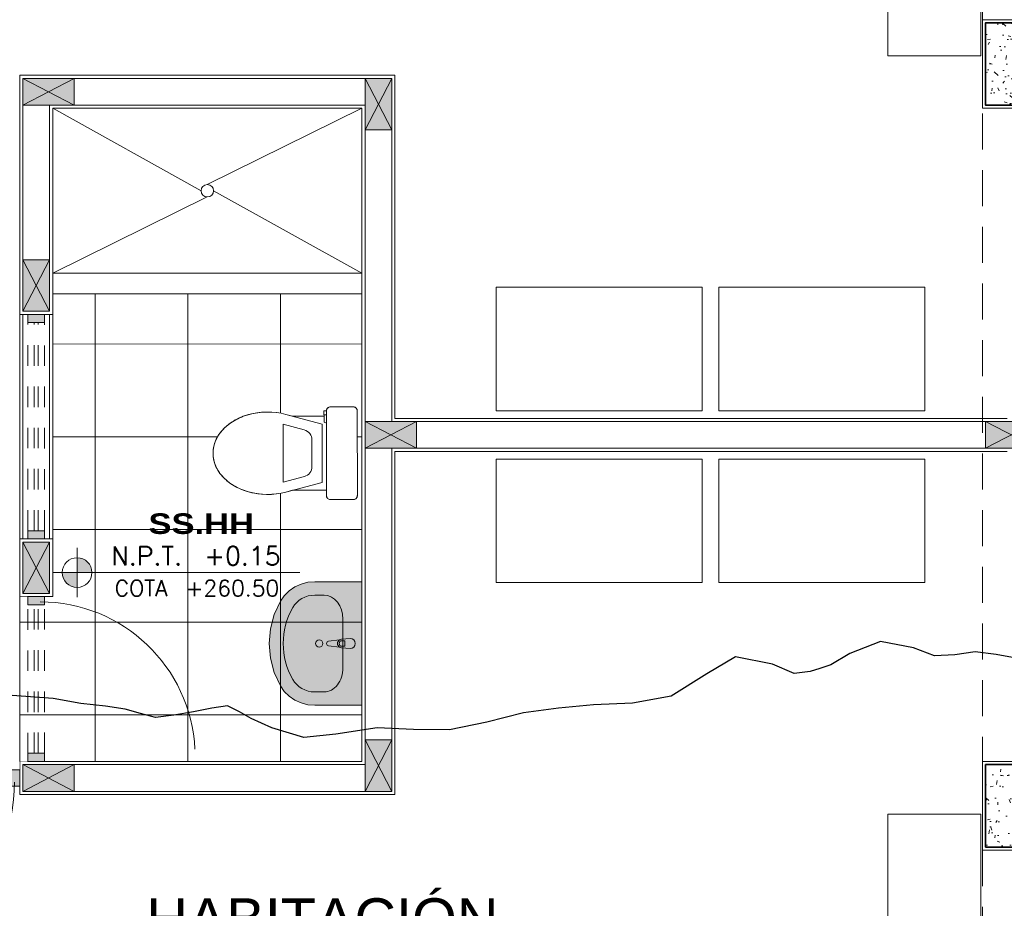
# Model space of a CAD drawing. Header units: millimetres. Extents: x -8931983 to 9630244, y 4 to 18563053.
# Tile 266 of 329: x 349123.23 to 349128.01, y 9282020.11 to 9282024.42. Entities that reach past the tile are written whole.
import ezdxf
from ezdxf.enums import TextEntityAlignment as Align

# ---------------------------------------------------------------- set-up
doc = ezdxf.new("R2010")
doc.units = ezdxf.units.MM
doc.set_wipeout_variables(frame=1)
doc.linetypes.add('01 nivel$0$HIDDEN2', pattern=[0.1875, 0.125, -0.0625])
doc.linetypes.add('DASHED2', pattern=[0.375, 0.25, -0.125])
for name, color, linetype, lineweight in [('013MobiliarioBaño', 151, 'Continuous', 13), ('0_APATAROS SANITARIOS', 40, 'Continuous', 5), ('0_PROYECCIONES 1', 1, 'DASHED2', 0), ('0_TEXTOS 2', 6, 'Continuous', 25), ('0_TEXTOS 3', 104, 'Continuous', 13), ('0_VANOS', 30, 'Continuous', 9), ('COLUMNAS', 3, 'Continuous', 35), ('COLUMNETAS TOP', 253, 'Continuous', 0), ('MURO', 133, 'Continuous', 15), ('SGE Arq-Linea fina', 255, 'Continuous', 0), ('TARRAJEO', 32, 'Continuous', 0), ('TEXTO AMBIENTES', 7, 'Continuous', 30), ('vereda', 254, 'Continuous', 5)]:
    doc.layers.add(name, color=color, linetype=linetype, lineweight=lineweight)
for name, color, linetype, lineweight, true_color in [('0_COLUMNA ACHURADO', 250, 'Continuous', 0, 0x363636), ('0_TEXTURA PISOS', 252, 'Continuous', 0, 0x8c8c8c), ('BRUÑA', 8, 'Continuous', 0, 0x7d7d7d), ('LMOBILIARIO', 252, 'Continuous', 5, 0x898989)]:
    doc.layers.add(name, color=color, linetype=linetype, lineweight=lineweight, true_color=true_color)
doc.layers.add('C-TOPO', color=7, linetype='Continuous')
doc.styles.add('Arial_1', font='arial.ttf', dxfattribs={"height": 0.15})
doc.styles.add('MOYO2', font='arialbd.ttf', dxfattribs={"width": 1.199999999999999})
doc.styles.add('TM-DIM', font='romans.shx')
pattern_1 = [(140, (-5603.645869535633, -1533.141894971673), (0.0140263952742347, 0.1603225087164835), [0.016764, -0.184404]), (85.00000000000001, (-5603.645869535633, -1533.141894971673), (-0.1681300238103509, -0.0310142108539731), [0.0134112, -0.1475237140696]), (190.4514447, (-5603.644700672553, -1533.128534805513), (-0.1541036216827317, 0.1293082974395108), [0.014247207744, -0.156719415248]), (136.1842, (-5603.690573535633, -1533.141894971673), (0.0369972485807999, 0.2385495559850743), [0.025146, -0.2766059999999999]), (186.63555761, (-5603.687490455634, -1533.122015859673), (-0.2177349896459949, 0.2089156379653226), [0.0213708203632, -0.2350793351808]), (81.18415117, (-5603.690573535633, -1533.141894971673), (-0.2177349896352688, 0.2089156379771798), [0.0201167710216, -0.2212845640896]), (111, (-5603.679397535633, -1533.119542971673), (0.0899933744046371, 0.1334206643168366), [0.016764, -0.184404]), (56.00000000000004, (-5603.679397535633, -1533.119542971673), (-0.1620854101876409, 0.0543857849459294), [0.0134112, -0.1475232]), (161.451445, (-5603.671898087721, -1533.108424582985), (-0.0720920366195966, 0.1878064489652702), [0.014247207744, -0.1567191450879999]), (127.5, (-5603.645869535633, -1533.141894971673), (-0.0744084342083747, 0.0027179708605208), [0, -0.14573504, 0, -0.1497584, 0, -0.148082]), (97.5, (-5603.645869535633, -1533.141894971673), (-0.0881589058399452, 0.0588013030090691), [0, -0.08538464, 0, -0.14238224, 0, -0.0564388]), (57.50000000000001, (-5603.645869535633, -1533.191739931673), (0.0050412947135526, 0.1193197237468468), [0, -0.05588, 0, -0.1743456, 0, -0.2313432]), (47.5, (-5603.645869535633, -1533.214091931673), (-0.0223753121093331, 0.1303536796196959), [0, -0.072644, 0, -0.11578336, 0, -0.1642872])]

# ---------------------------------------------------------------- blocks, each defined once
blk = doc.blocks.new('topooooo')
at = {"layer": 'C-TOPO', "color": 31, "linetype": 'Continuous', "lineweight": 25, "elevation": 1.617999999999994, "flags": 128}
blk.add_lwpolyline([(-158.3017617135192, -141.0402382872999), (-158.4419378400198, -141.1190244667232), (-158.5279999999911, -141.1735744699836), (-158.5943983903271, -141.2476016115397), (-158.6684255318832, -141.3140000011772), (-158.7718066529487, -141.3498620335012), (-158.9145010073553, -141.4274989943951), (-158.9923361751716, -141.567037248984), (-159.0279999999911, -141.6690420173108), (-159.0571315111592, -141.7156305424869), (-159.08465024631, -141.757349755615), (-159.1378726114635, -141.8140000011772), (-159.2485978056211, -141.8457569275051), (-159.4088365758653, -141.9331634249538), (-159.4644682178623, -142.0852065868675), (-159.5279999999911, -142.2797794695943), (-159.6508246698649, -142.4254219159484), (-159.7905329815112, -142.5514670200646), (-159.9117455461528, -142.6725346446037), (-160.0279999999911, -142.7978709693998), (-160.1362461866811, -142.9460144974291), (-160.25179434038, -143.0902056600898), (-160.3877431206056, -143.2000171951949), (-160.5279999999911, -143.3061875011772), (-160.6635506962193, -143.4573233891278), (-160.7729234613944, -143.5690765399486), (-160.9221396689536, -143.6322696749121), (-161.0279999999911, -143.6607091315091), (-161.0929593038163, -143.6718412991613), (-161.1554717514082, -143.686528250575), (-161.2078314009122, -143.743697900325), (-161.265032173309, -143.8140000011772), (-161.3274325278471, -143.8872506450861), (-161.3894186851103, -143.9525813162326), (-161.4576921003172, -143.9848684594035), (-161.5279999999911, -144.014751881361), (-161.6098842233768, -144.065597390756), (-161.7110726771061, -144.130927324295), (-161.8297683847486, -144.1990786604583), (-161.9933156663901, -144.3140000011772)], dxfattribs=at)
blk = doc.blocks.new('Lavabo 22')
at = {"layer": '013MobiliarioBaño', "linetype": 'Continuous', "true_color": 0xffffff}
for points in [[(-0.2999999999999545, 0), (-0.2999999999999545, -0.2290909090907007), (-0.2971051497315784, -0.2628129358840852), (-0.2885131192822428, -0.295457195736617), (-0.2744985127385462, -0.325980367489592), (-0.255509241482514, -0.3534069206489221), (-0.2321522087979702, -0.3768602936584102), (-0.2051739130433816, -0.3955909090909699), (-0.1399820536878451, -0.4255322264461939), (-0.0709614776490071, -0.4438309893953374), (0, -0.4499866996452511), (0.0709614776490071, -0.4438309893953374), (0.1399820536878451, -0.4255322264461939), (0.2051739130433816, -0.3955909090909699), (0.2321522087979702, -0.3768602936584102), (0.255509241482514, -0.3534069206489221), (0.2744985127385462, -0.325980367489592), (0.2885131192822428, -0.295457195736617), (0.2971051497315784, -0.2628129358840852), (0.2999999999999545, -0.2290909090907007), (0.2999999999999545, 0)], [(-0.025000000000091, -0.0573181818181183), (-0.0209999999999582, -0.0992709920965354, 0.1210195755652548), (-0.0177297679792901, -0.1087844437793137), (-0.0110999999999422, -0.1617181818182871, 0.8825662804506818), (0.0110999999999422, -0.1617181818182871), (0.0177297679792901, -0.1087844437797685, 0.1210195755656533), (0.0209999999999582, -0.0992709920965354), (0.025000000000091, -0.0573181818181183, 0.9999999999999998)]]:
    blk.add_hatch(color=7, dxfattribs=at).paths.add_polyline_path(points)
at = {"layer": '013MobiliarioBaño', "linetype": 'Continuous'}
for p, q in [((-0.2999999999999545, 0), (-0.2999999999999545, -0.2290909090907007)), ((0.2999999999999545, 0), (-0.2999999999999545, 0)), ((0.2999999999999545, -0.2290909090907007), (0.2999999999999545, 0)), ((0.1188260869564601, -0.0923181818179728), (-0.1188260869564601, -0.0923181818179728)), ((-0.025000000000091, -0.0573181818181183), (-0.0209999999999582, -0.0992709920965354)), ((-0.0135999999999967, -0.0970991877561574), (-0.0135999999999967, -0.0822285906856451)), ((-0.0135999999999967, -0.0822285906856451), (0.0135999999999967, -0.0822285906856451)), ((0.0135999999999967, -0.0822285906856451), (0.0135999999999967, -0.0970991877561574)), ((0.0209999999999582, -0.0992709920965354), (0.025000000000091, -0.0573181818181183)), ((-0.0177297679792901, -0.1087844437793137), (-0.0110999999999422, -0.1617181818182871)), ((0.0110999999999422, -0.1617181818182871), (0.0177297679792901, -0.1087844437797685)), ((-0.2347826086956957, -0.1832727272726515), (-0.2347826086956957, -0.2290909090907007)), ((0.2347826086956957, -0.1832727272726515), (0.2347826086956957, -0.2290909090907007)), ((-0.2999999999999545, -0.2290909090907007), (-0.2971051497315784, -0.2628129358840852)), ((0.2971051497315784, -0.2628129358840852), (0.2999999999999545, -0.2290909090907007)), ((-0.2971051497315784, -0.2628129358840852), (-0.2885131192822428, -0.295457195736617)), ((0.2885131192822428, -0.295457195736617), (0.2971051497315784, -0.2628129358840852)), ((-0.2885131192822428, -0.295457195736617), (-0.2744985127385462, -0.325980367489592)), ((-0.2744985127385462, -0.325980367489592), (-0.255509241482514, -0.3534069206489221)), ((0.255509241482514, -0.3534069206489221), (0.2744985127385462, -0.325980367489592)), ((0.2744985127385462, -0.325980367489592), (0.2885131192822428, -0.295457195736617)), ((-0.255509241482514, -0.3534069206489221), (-0.2321522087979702, -0.3768602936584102)), ((-0.2321522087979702, -0.3768602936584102), (-0.2051739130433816, -0.3955909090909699)), ((0.2051739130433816, -0.3955909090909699), (0.2321522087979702, -0.3768602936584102)), ((0.2321522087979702, -0.3768602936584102), (0.255509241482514, -0.3534069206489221)), ((-0.2051739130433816, -0.3955909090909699), (-0.1399820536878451, -0.4255322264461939)), ((-0.1399820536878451, -0.4255322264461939), (-0.0709614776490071, -0.4438309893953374)), ((0.0709614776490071, -0.4438309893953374), (0.1399820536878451, -0.4255322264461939)), ((0.1399820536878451, -0.4255322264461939), (0.2051739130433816, -0.3955909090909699)), ((-0.0709614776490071, -0.4438309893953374), (0, -0.4499866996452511)), ((0, -0.4499866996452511), (0.0709614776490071, -0.4438309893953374))]:
    blk.add_line(p, q, dxfattribs=at)
blk.add_circle((0, -0.2071350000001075), 0.0175, dxfattribs=at)
for centre, radius, start, end in [((0, -0.0573181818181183), 0.025, 0, 180), ((0, -0.0973710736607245), 0.0210857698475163, 185.1696071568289, 212.7710253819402), ((0, -0.0973710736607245), 0.0210857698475, 212.7710253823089, 327.2289746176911), ((0, -0.0970991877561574), 0.0136, 180, 0), ((0, -0.0973710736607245), 0.0210857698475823, 327.2289746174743, 354.8303928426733), ((0, -0.1603279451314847), 0.0111867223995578, 187.1389247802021, 352.8610752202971)]:
    blk.add_arc(centre, radius, start, end, dxfattribs=at)
for centre, major_axis, ratio, start_param, end_param in [((-0.118695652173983, -0.1832727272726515), (0.1160659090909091, 0), 0.7836456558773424, 1.570796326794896, 3.141592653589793), ((0.118695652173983, -0.1832727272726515), (0.1160659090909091, 0), 0.7836456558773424, 0, 1.570796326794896), ((-0.1188521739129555, -0.2290909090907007), (0, 0.1211999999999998), 0.9565217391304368, 1.570796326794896, 2.644617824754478), ((0.1188521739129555, -0.2290909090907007), (0, 0.1211999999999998), 0.9565217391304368, 3.638567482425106, 4.712388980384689), ((0, 0), (0, 0.3818181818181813), 0.9565217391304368, 2.644617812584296, 3.638567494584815)]:
    blk.add_ellipse(centre, major_axis=major_axis, ratio=ratio, start_param=start_param, end_param=end_param, dxfattribs=at)
blk = doc.blocks.new('COLUMNAS BLO DOR 01')
at = {"layer": '0_COLUMNA ACHURADO'}
h = blk.add_hatch(dxfattribs=at)
h.set_pattern_fill('AR-CONC', color=256, scale=0.00088, angle=90.00000000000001)
h.set_pattern_definition(pattern_1)
h.paths.add_polyline_path([(-11.61500000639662, -3.815000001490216), (-11.61500000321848, -3.415000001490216), (-11.86500000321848, -3.415000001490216), (-11.86500000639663, -3.815000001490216)])
h = blk.add_hatch(dxfattribs=at)
h.set_pattern_fill('AR-CONC', color=256, scale=0.00088, angle=90.00000000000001)
h.set_pattern_definition(pattern_1)
h.paths.add_polyline_path([(-11.61500000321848, -7.415000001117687), (-11.61500000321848, -7.015000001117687), (-11.86500000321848, -7.015000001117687), (-11.86500000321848, -7.415000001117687)])
at = {"layer": 'COLUMNAS', "color": 6, "elevation": -8.467396e-10}
for points in [[(-11.61500000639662, -3.815000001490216), (-11.61500000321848, -3.415000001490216), (-11.86500000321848, -3.415000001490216), (-11.86500000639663, -3.815000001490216)], [(-11.61500000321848, -7.415000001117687), (-11.61500000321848, -7.015000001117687), (-11.86500000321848, -7.015000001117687), (-11.86500000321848, -7.415000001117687)]]:
    blk.add_lwpolyline(points, close=True, dxfattribs=at)
at = {"layer": 'TARRAJEO', "elevation": -8.467396e-10}
for points in [[(-11.60000000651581, -3.830000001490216), (-11.6000000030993, -3.400000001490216), (-11.8800000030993, -3.400000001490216), (-11.88000000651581, -3.830000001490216)], [(-11.60000000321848, -7.430000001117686), (-11.60000000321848, -7.000000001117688), (-11.88000000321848, -7.000000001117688), (-11.88000000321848, -7.430000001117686)]]:
    blk.add_lwpolyline(points, close=True, dxfattribs=at)
blk = doc.blocks.new('*U997')
at = {"linetype": 'Continuous', "true_color": 0xbebebe}
for points in [[(3032.131410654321, 1351.188780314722), (3032.131410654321, 1351.268780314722), (3032.171410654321, 1351.268780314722), (3032.171410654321, 1351.188780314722)], [(3033.181410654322, 1351.188780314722), (3033.181410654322, 1351.268780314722), (3033.221410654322, 1351.268780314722), (3033.221410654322, 1351.188780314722)]]:
    blk.add_hatch(color=9, dxfattribs=at).paths.add_polyline_path(points)
at = {"layer": '0_VANOS', "linetype": 'Continuous'}
for p, q in [((3032.131410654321, 1351.268780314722), (3032.171410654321, 1351.268780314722)), ((3032.131410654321, 1351.268780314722), (3032.131410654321, 1351.188780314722)), ((3032.171410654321, 1351.268780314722), (3032.171410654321, 1351.188780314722)), ((3033.181410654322, 1351.188780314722), (3033.181410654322, 1351.268780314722)), ((3033.181410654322, 1351.268780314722), (3033.221410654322, 1351.268780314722)), ((3033.221410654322, 1351.268780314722), (3033.221410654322, 1351.188780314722)), ((3032.171410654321, 1351.188780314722), (3032.131410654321, 1351.188780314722)), ((3033.221410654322, 1351.188780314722), (3033.181410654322, 1351.188780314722))]:
    blk.add_line(p, q, dxfattribs=at)
at = {"layer": '0_VANOS', "linetype": '01 nivel$0$HIDDEN2', "ltscale": 0.5}
for p, q in [((3032.170780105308, 1351.268780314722), (3033.180780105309, 1351.268780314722)), ((3032.171410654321, 1351.238780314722), (3033.181410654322, 1351.238780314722)), ((3032.171410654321, 1351.218780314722), (3033.181410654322, 1351.218780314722)), ((3032.171410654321, 1351.188780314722), (3033.181410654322, 1351.188780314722))]:
    blk.add_line(p, q, dxfattribs=at)
at = {"layer": '0_VANOS', "linetype": '01 nivel$0$HIDDEN2'}
blk.add_line((3033.181410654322, 1351.268780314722), (3033.221410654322, 1351.268780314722), dxfattribs=at)
blk = doc.blocks.new('*U1569')
for points in [[(0, -0.04999999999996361), (0.040000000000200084, -0.04999999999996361), (0.040000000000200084, 0.010000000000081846), (0.025000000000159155, 0.010000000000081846), (0.025000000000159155, 0.050000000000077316), (0, 0.050000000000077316)], [(0.8999999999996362, -0.0500000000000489), (0.8599999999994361, -0.0500000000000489), (0.8599999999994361, 0.00999999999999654), (0.874999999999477, 0.00999999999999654), (0.874999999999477, 0.04999999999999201), (0.8999999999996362, 0.04999999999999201)]]:
    blk.add_wipeout(points)
blk.add_wipeout([(0.024999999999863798, 0.04999999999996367), (0.024999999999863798, 0.8999999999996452), (0.06499999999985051, 0.8999999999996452), (0.06499999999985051, 0.049999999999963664)])
blk.add_arc((0.0215447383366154, 0.0476485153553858), 0.8534585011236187, 0.1578639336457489, 87.08142791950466)
blk = doc.blocks.new('*U995')
at = {"lineweight": 0}
for points in [[(0, -0.04999999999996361), (0.040000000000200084, -0.04999999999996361), (0.040000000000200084, 0.010000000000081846), (0.025000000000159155, 0.010000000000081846), (0.025000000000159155, 0.050000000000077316), (0, 0.050000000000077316)], [(0.8000000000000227, -0.050000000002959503), (0.7599999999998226, -0.050000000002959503), (0.7599999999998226, 0.009999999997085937), (0.7749999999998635, 0.009999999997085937), (0.7749999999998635, 0.04999999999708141), (0.8000000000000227, 0.04999999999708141)]]:
    blk.add_wipeout(points, dxfattribs=at)
blk.add_wipeout([(0.024999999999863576, 0.049999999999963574), (0.025000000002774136, 0.8000000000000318), (0.06500000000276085, 0.8000000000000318), (0.06499999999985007, 0.049999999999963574)], dxfattribs=at)
blk.add_arc((0.0219512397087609, 0.0479251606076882), 0.7530516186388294, 0.1578639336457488, 87.08142791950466, dxfattribs=at)
blk = doc.blocks.new('*U1074')
at = {"linetype": 'Continuous', "true_color": 0xbebebe}
for points in [[(3032.131410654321, 1351.188780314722), (3032.131410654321, 1351.268780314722), (3032.171410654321, 1351.268780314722), (3032.171410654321, 1351.188780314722)], [(3032.99141065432, 1351.188780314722), (3032.99141065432, 1351.268780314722), (3033.03141065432, 1351.268780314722), (3033.03141065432, 1351.188780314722)]]:
    blk.add_hatch(color=9, dxfattribs=at).paths.add_polyline_path(points)
at = {"layer": '0_VANOS', "linetype": 'Continuous'}
for p, q in [((3032.131410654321, 1351.268780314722), (3032.171410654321, 1351.268780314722)), ((3032.131410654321, 1351.268780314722), (3032.131410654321, 1351.188780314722)), ((3032.171410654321, 1351.268780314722), (3032.171410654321, 1351.188780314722)), ((3032.99141065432, 1351.188780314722), (3032.99141065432, 1351.268780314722)), ((3032.99141065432, 1351.268780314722), (3033.03141065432, 1351.268780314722)), ((3033.03141065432, 1351.268780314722), (3033.03141065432, 1351.188780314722)), ((3032.171410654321, 1351.188780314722), (3032.131410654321, 1351.188780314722)), ((3033.03141065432, 1351.188780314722), (3032.99141065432, 1351.188780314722))]:
    blk.add_line(p, q, dxfattribs=at)
at = {"layer": '0_VANOS', "linetype": '01 nivel$0$HIDDEN2', "ltscale": 0.5}
for p, q in [((3032.170780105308, 1351.268780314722), (3032.990780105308, 1351.268780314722)), ((3032.171410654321, 1351.238780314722), (3032.99141065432, 1351.238780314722)), ((3032.171410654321, 1351.218780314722), (3032.99141065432, 1351.218780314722)), ((3032.171410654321, 1351.188780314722), (3032.99141065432, 1351.188780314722))]:
    blk.add_line(p, q, dxfattribs=at)
at = {"layer": '0_VANOS', "linetype": '01 nivel$0$HIDDEN2'}
blk.add_line((3032.99141065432, 1351.268780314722), (3033.03141065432, 1351.268780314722), dxfattribs=at)
blk = doc.blocks.new('*U999')
at = {"linetype": 'Continuous', "true_color": 0xbebebe}
for points in [[(3032.131410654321, 1351.188780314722), (3032.131410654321, 1351.268780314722), (3032.171410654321, 1351.268780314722), (3032.171410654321, 1351.188780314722)], [(3032.891401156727, 1351.188780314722), (3032.891401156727, 1351.268780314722), (3032.931401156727, 1351.268780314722), (3032.931401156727, 1351.188780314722)]]:
    blk.add_hatch(color=9, dxfattribs=at).paths.add_polyline_path(points)
at = {"layer": '0_VANOS', "linetype": 'Continuous'}
for p, q in [((3032.131410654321, 1351.268780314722), (3032.171410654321, 1351.268780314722)), ((3032.131410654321, 1351.268780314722), (3032.131410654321, 1351.188780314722)), ((3032.171410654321, 1351.268780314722), (3032.171410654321, 1351.188780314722)), ((3032.891401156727, 1351.188780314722), (3032.891401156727, 1351.268780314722)), ((3032.891401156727, 1351.268780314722), (3032.931401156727, 1351.268780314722)), ((3032.931401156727, 1351.268780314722), (3032.931401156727, 1351.188780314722)), ((3032.171410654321, 1351.188780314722), (3032.131410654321, 1351.188780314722)), ((3032.931401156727, 1351.188780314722), (3032.891401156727, 1351.188780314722))]:
    blk.add_line(p, q, dxfattribs=at)
at = {"layer": '0_VANOS', "linetype": '01 nivel$0$HIDDEN2', "ltscale": 0.5}
for p, q in [((3032.170780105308, 1351.268780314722), (3032.890770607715, 1351.268780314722)), ((3032.171410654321, 1351.238780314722), (3032.891401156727, 1351.238780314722)), ((3032.171410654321, 1351.218780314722), (3032.891401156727, 1351.218780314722)), ((3032.171410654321, 1351.188780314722), (3032.891401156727, 1351.188780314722))]:
    blk.add_line(p, q, dxfattribs=at)
at = {"layer": '0_VANOS', "linetype": '01 nivel$0$HIDDEN2'}
blk.add_line((3032.891401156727, 1351.268780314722), (3032.931401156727, 1351.268780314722), dxfattribs=at)
blk = doc.blocks.new('C-4-flat-1-flat-1')
at = {"lineweight": 0}
blk.add_wipeout([(-0.43628214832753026, -0.4729520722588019), (-0.4363811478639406, -0.0629520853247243), (-0.4362609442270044, -0.060757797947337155), (-0.4357956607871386, -0.058143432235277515), (-0.43541534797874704, -0.05667769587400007), (-0.4343496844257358, -0.0541647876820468), (-0.4336601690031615, -0.052875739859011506), (-0.431631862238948, -0.05000833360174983), (-0.43052669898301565, -0.048808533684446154), (-0.4295311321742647, -0.04787814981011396), (-0.4275657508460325, -0.0463670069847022), (-0.42586503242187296, -0.04533885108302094), (-0.42476948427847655, -0.044791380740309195), (-0.42285110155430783, -0.044022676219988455), (-0.4205272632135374, -0.04338173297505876), (-0.41638597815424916, -0.04294725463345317), (-0.30638598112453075, -0.04292069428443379), (-0.3051001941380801, -0.04296175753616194), (-0.3032864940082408, -0.04316156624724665), (-0.3012231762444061, -0.043597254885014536), (-0.29925233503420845, -0.04423433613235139), (-0.2975451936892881, -0.04497840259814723), (-0.2955900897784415, -0.04608166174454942), (-0.29405094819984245, -0.047173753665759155), (-0.292675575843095, -0.04835507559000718), (-0.29171337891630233, -0.04932449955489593), (-0.2905299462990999, -0.050724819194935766), (-0.28954541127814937, -0.05212449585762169), (-0.2890509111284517, -0.0529375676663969), (-0.2879564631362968, -0.055140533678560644), (-0.28743738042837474, -0.0565071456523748), (-0.2870195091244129, -0.05790802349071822), (-0.2865118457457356, -0.060637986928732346), (-0.2863751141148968, -0.08791586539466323), (-0.12195374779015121, -0.08787616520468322), (-0.11705966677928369, -0.08656604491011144), (-0.10590800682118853, -0.08358080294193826), (-0.09557122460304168, -0.08081369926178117), (-0.08624783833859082, -0.07835112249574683), (-0.07438328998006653, -0.07557322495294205), (-0.062352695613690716, -0.07320060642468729), (-0.04838376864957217, -0.07099474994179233), (-0.04125851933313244, -0.07008577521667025), (-0.023101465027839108, -0.06846964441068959), (-0.012396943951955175, -0.06796168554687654), (-0.004792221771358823, -0.06780211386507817), (0.009015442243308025, -0.06793906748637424), (0.016149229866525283, -0.06822559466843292), (0.023826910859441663, -0.06869869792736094), (0.03891084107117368, -0.07013299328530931), (0.04617154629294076, -0.07106214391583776), (0.0612078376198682, -0.07348663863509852), (0.06957008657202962, -0.07513125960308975), (0.0836711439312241, -0.0783946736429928), (0.09481034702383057, -0.08141794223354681), (0.1018432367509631, -0.08354416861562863), (0.11003148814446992, -0.08626682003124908), (0.11603840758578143, -0.08843650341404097), (0.13488710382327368, -0.09623510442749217), (0.16399015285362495, -0.11147084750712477), (0.17588374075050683, -0.11904348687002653), (0.19005486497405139, -0.12944593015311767), (0.20163336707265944, -0.13923189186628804), (0.2135162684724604, -0.15070705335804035), (0.22422333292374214, -0.16280505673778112), (0.22427293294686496, -0.16276453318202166), (0.2407425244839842, -0.1864193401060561), (0.24207106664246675, -0.1887637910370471), (0.251172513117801, -0.20711007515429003), (0.2532847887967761, -0.2123656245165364), (0.2597313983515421, -0.23332062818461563), (0.2618929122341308, -0.24449410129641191), (0.2636426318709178, -0.2649477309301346), (0.2636426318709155, -0.2649477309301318), (0.2622135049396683, -0.2889512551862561), (0.2602522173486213, -0.30007065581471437), (0.25471231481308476, -0.31953177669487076), (0.2485066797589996, -0.33445459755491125), (0.24547392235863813, -0.34062660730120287), (0.24078181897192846, -0.349157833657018), (0.23375754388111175, -0.3602085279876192), (0.2242740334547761, -0.3727800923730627), (0.21357281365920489, -0.38488326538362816), (0.19887536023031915, -0.3988786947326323), (0.1858408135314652, -0.4094722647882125), (0.17724328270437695, -0.4156836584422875), (0.15942911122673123, -0.42683035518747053), (0.13496996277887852, -0.43939317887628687), (0.12140261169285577, -0.44516824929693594), (0.09805190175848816, -0.4532997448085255), (0.06300054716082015, -0.461859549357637), (0.02392522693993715, -0.46698305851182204), (-0.0013956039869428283, -0.4679093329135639), (-0.03204271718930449, -0.466559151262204), (-0.05781654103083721, -0.46329188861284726), (-0.0909129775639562, -0.45614631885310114), (-0.1058190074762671, -0.4521637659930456), (-0.1218668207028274, -0.447876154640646), (-0.2753402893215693, -0.4479132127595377), (-0.27533889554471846, -0.4536924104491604), (-0.2740581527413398, -0.4536921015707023), (-0.27405351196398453, -0.472912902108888), (-0.2862821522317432, -0.4729206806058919), (-0.2863232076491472, -0.4742015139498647), (-0.28652283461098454, -0.4760141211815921), (-0.28686760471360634, -0.47772436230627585), (-0.287247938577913, -0.4790606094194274), (-0.2883136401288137, -0.481703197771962), (-0.289003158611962, -0.4829922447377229), (-0.2899542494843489, -0.4844705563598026), (-0.2921366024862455, -0.48705940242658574), (-0.2931849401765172, -0.4880356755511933), (-0.2958803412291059, -0.49000290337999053), (-0.29835498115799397, -0.4912825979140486), (-0.3008815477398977, -0.49217771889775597), (-0.30300033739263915, -0.4926495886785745), (-0.30627732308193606, -0.4929206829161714), (-0.41627731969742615, -0.49294724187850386), (-0.4201091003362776, -0.49257768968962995), (-0.4214401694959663, -0.4922706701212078), (-0.42378604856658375, -0.49148616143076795), (-0.4250035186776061, -0.4909455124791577), (-0.426845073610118, -0.4899303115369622), (-0.4287049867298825, -0.4886212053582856), (-0.4304208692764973, -0.48709279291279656), (-0.4318377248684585, -0.48551800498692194), (-0.4330616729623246, -0.4838306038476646), (-0.43395249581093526, -0.48231521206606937), (-0.43522590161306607, -0.47936084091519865), (-0.4359450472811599, -0.47660380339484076)], dxfattribs=at).dxf.layer = '013MobiliarioBaño'
at = {"layer": '013MobiliarioBaño', "lineweight": 0}
for p, q in [((-0.3063859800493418, -0.0429206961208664), (-0.4163859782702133, -0.0429472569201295)), ((-0.4363811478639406, -0.0629520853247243), (-0.4362821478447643, -0.4729520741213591)), ((-0.2863751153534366, -0.0879158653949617), (-0.2863811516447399, -0.0629158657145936)), ((-0.1219537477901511, -0.0878761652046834), (-0.2863751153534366, -0.0879158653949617)), ((-0.2663657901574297, -0.1265345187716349), (-0.0898622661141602, -0.0792854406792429)), ((-0.0898622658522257, -0.0792854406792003), (-0.1219537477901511, -0.0878761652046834)), ((-0.266331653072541, -0.2679110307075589), (-0.2663657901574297, -0.1265345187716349)), ((-0.1792767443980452, -0.1549817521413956), (-0.0769327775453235, -0.1275848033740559)), ((-0.0768650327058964, -0.4081457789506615), (-0.0769327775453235, -0.1275848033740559)), ((-0.2163316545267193, -0.2678989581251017), (-0.2163472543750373, -0.2032931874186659)), ((-0.266331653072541, -0.2679110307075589), (-0.2662975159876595, -0.4092875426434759)), ((-0.2163316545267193, -0.2678989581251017), (-0.216316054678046, -0.3325047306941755)), ((-0.1792222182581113, -0.3807982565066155), (-0.0768650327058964, -0.4081457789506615)), ((-0.2753474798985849, -0.4181339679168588), (-0.2862965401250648, -0.41333141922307)), ((-0.2753388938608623, -0.4536924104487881), (-0.2753474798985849, -0.4181339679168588)), ((-0.2662975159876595, -0.4092875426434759), (-0.0897711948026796, -0.4564513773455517)), ((-0.2740581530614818, -0.4536921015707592), (-0.2862867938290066, -0.4536950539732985)), ((-0.286282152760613, -0.4729158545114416), (-0.2740535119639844, -0.4729129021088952)), ((-0.2862821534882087, -0.4729158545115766), (-0.2740535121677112, -0.4729129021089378)), ((-0.2753402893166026, -0.4479132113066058), (-0.1218668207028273, -0.447876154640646)), ((-0.2753402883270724, -0.4479132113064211), (-0.1218668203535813, -0.4478761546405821)), ((-0.2753388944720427, -0.4536924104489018), (-0.2753402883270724, -0.4479132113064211)), ((-0.2740581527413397, -0.4536921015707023), (-0.2753388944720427, -0.4536924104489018)), ((-0.2740535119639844, -0.4729129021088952), (-0.2740581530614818, -0.4536921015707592)), ((-0.2740535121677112, -0.4729129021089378), (-0.2740581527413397, -0.4536921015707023)), ((-0.1218668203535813, -0.4478761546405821), (-0.0897711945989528, -0.456451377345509)), ((-0.4162773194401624, -0.4929472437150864), (-0.306277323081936, -0.4929206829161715))]:
    blk.add_line(p, q, dxfattribs=at)
at = {"layer": '013MobiliarioBaño', "lineweight": 0, "flags": 128}
blk.add_lwpolyline([(-0.4163859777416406, -0.042947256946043), (-0.3063859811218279, -0.0429206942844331, -0.0160843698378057), (-0.3051001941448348, -0.0429617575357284, -0.0986962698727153), (-0.2975451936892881, -0.0449784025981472, -0.0824966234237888), (-0.2922186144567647, -0.0487989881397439, -0.0521878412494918), (-0.2896015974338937, -0.0520373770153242, -0.0439883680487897), (-0.2879564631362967, -0.0551405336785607, -0.0365715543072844), (-0.2870195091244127, -0.0579080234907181, -0.0347512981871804), (-0.2865118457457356, -0.0606379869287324, -0.0218207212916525), (-0.2863885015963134, -0.0623784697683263, -0.0067182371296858), (-0.2863811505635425, -0.0629158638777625), (-0.286282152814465, -0.4729158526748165, -0.0160830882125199), (-0.2863232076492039, -0.4742015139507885, -0.0228063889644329), (-0.28652283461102, -0.4760141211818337, -0.0218183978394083), (-0.2868676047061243, -0.4777243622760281, -0.0347540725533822), (-0.287720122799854, -0.4803672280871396, -0.0365716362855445), (-0.2890031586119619, -0.4829922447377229, -0.0439884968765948), (-0.2910314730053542, -0.4858596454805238, -0.0521855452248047), (-0.2940408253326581, -0.4887368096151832, -0.082496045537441), (-0.2998120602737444, -0.4918452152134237, -0.0824837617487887), (-0.3062773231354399, -0.4929206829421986), (-0.4162773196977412, -0.492947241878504, -0.0160821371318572), (-0.4175630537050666, -0.4929061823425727, -0.0986987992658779), (-0.4251182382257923, -0.4908894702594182, -0.0824964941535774), (-0.4304447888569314, -0.4870688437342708, -0.0521851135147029), (-0.4330616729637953, -0.4838306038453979, -0.0439886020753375), (-0.4347068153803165, -0.4807274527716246, -0.0365715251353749), (-0.4356437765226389, -0.4779599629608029, -0.0347517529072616), (-0.436151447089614, -0.4752300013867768, -0.0218210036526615), (-0.4362747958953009, -0.473489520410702, -0.0067191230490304), (-0.4362821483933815, -0.4729520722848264), (-0.4363811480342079, -0.0629520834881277, -0.016084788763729), (-0.4363400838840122, -0.0616662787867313, -0.022803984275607), (-0.4361404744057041, -0.0598538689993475, -0.0218208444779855), (-0.4357956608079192, -0.0581434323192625, -0.0347516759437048), (-0.434943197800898, -0.0555007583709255, -0.0365719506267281), (-0.4336601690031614, -0.0528757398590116, -0.0439887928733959), (-0.4316318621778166, -0.0500083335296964, -0.0521852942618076), (-0.428622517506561, -0.0471311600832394, -0.0824986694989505), (-0.4228511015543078, -0.0440226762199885, -0.0824812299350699), (-0.4163859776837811, -0.0429472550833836)], format="xyb", dxfattribs=at)
at = {"layer": '013MobiliarioBaño', "lineweight": 0}
for points in [[(-0.0898622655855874, -0.0792854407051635, -0.1383247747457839), (0.0979623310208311, -0.0823463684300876, -0.0674308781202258), (0.1696130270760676, -0.1149553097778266, -0.0791594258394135), (0.2242233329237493, -0.1628050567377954, -0.0802437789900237), (0.2532847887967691, -0.2123656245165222, -0.1964005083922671), (0.2512018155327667, -0.3284620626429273, -0.091852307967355), (0.2135728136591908, -0.3848832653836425, -0.0663496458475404), (0.1640656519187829, -0.4241433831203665, -0.0672943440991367), (0.0912710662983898, -0.4552901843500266, -0.132912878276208), (-0.0897711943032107, -0.4564513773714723)], [(-0.0897711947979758, -0.4564513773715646, 0.1383247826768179), (0.0980519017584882, -0.4532997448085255, 0.0674308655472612), (0.1696868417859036, -0.4206562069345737, 0.0791594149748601), (0.2242740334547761, -0.3727800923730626, 0.0802437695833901), (0.2533115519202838, -0.3232054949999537, 0.1964005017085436), (0.2511725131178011, -0.2071100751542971, 0.0918523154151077), (0.2135162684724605, -0.1507070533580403, 0.0663496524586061), (0.1639901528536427, -0.1114708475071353, 0.067294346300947), (0.0911805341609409, -0.0803592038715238, 0.132912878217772), (-0.0898622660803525, -0.0792854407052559)]]:
    blk.add_lwpolyline(points, format="xyb", dxfattribs=at)
for centre, major_axis, ratio, start_param, end_param in [((-0.4163811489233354, -0.0629472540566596), (0.0199589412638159, -0.0012808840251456), 0.9999999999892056, 1.635125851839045, 3.205922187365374), ((-0.3063811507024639, -0.0629206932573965), (0.0199589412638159, -0.0012808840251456), 0.9999999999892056, 0.0643295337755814, 1.635125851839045), ((-0.1663472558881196, -0.2032811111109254), (0.0498973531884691, -0.003202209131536), 0.9999999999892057, 1.896446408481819, 3.205922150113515), ((-0.1663160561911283, -0.3324926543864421), (0.0498973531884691, -0.003202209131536), 0.9999999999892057, -3.07726315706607, -1.767787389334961), ((-0.416282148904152, -0.4729472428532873), (0.0199589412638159, -0.0012808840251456), 0.9999999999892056, -3.077263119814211, -1.506466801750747), ((-0.3062821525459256, -0.4729206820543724), (0.0199589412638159, -0.0012808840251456), 0.9999999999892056, -1.506466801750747, 0.0643295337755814)]:
    blk.add_ellipse(centre, major_axis=major_axis, ratio=ratio, start_param=start_param, end_param=end_param, dxfattribs=at)
blk = doc.blocks.new('*U994')
h = blk.add_hatch(color=251)
h.paths.add_polyline_path([(0.7499999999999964, -0.1724267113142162), (0.7499999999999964, -0.2324267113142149), (0.8099999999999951, -0.2324267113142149, 0.4142135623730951)])
h.paths.add_polyline_path([(0.7499999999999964, -0.2324267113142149), (0.6899999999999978, -0.2324267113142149, 0.4142135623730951), (0.7499999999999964, -0.2924267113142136)])
at = {"color": 2}
for p, q in [((0.7499999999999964, -0.1324267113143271), (0.7499999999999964, -0.33242671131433)), ((0.6499999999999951, -0.2324267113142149), (1.649999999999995, -0.2324267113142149))]:
    blk.add_line(p, q, dxfattribs=at)
blk.add_circle((0.7499999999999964, -0.2324267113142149), 0.06, dxfattribs=at)
at = {"color": 2, "style": 'TM-DIM'}
blk.add_text('COTA', height=0.065, rotation=359.999999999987, dxfattribs=at).set_placement((1.008828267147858, -0.3281933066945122), align=Align.CENTER)
for tag, p, height in [('NIV_P', (0.8881207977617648, -0.2024267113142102), 0.075), ('VALOR_P', (1.264111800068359, -0.2024267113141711), 0.075), ('COTA_P', (1.18839069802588, -0.3281933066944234), 0.065)]:
    blk.add_attdef(tag, p, '', height=height, rotation=359.999999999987, dxfattribs=at)
blk = doc.blocks.new('BLOQUE EDF 08 PG')
at = {"layer": 'COLUMNETAS TOP', "true_color": 0xc0c0c0}
for points in [[(-16.28499995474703, -3.685051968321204), (-16.53499995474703, -3.685051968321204), (-16.53499995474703, -3.815051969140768), (-16.28499995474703, -3.815051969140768)], [(-14.87499995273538, -3.685051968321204), (-14.87499995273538, -3.935051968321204), (-14.74499995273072, -3.935051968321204), (-14.74499995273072, -3.685051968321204)], [(-16.4049999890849, -4.814999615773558), (-16.4049999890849, -4.564999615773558), (-16.53499998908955, -4.564999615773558), (-16.53499998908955, -4.814999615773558)], [(-14.62499997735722, -5.3500243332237), (-14.87499997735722, -5.3500243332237), (-14.87499997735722, -5.480024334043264), (-14.62499997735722, -5.480024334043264)], [(-11.61500000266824, -5.349999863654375), (-11.86500000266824, -5.349999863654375), (-11.86500000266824, -5.479999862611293), (-11.61500000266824, -5.479999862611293)], [(-16.4049999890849, -6.184999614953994), (-16.4049999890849, -5.934999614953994), (-16.53499998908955, -5.934999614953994), (-16.53499998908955, -6.184999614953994)], [(-14.8750000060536, -6.894999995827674), (-14.8750000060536, -7.144999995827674), (-14.74500000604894, -7.144999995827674), (-14.74500000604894, -6.894999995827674)], [(-16.28500000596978, -7.014990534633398), (-16.53500000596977, -7.014990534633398), (-16.53500000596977, -7.144990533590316), (-16.28500000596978, -7.144990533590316)]]:
    blk.add_hatch(color=9, dxfattribs=at).paths.add_polyline_path(points)
at = {"layer": '0_PROYECCIONES 1', "ltscale": 0.7, "elevation": -1.6948434e-09}
blk.add_lwpolyline([(-11.60000000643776, -0.2799999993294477), (-11.88000000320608, -0.2799999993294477), (-11.88000000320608, -10.54999999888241), (-11.60000000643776, -10.54999999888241)], close=True, dxfattribs=at)
at = {"layer": 'BRUÑA', "lineweight": 0}
for p, q in [((-16.38999995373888, -3.830029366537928, 8.3450686e-09), (-15.67001094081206, -4.230022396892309, 8.3450686e-09)), ((-14.89002194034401, -3.830015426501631, 8.3450686e-09), (-15.64001094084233, -4.200022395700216, 8.3450686e-09)), ((-15.61001094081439, -4.230022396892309, 8.3450686e-09), (-14.89001450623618, -4.630015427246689, 8.3450686e-09)), ((-15.64001094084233, -4.260022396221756, 8.3450686e-09), (-16.38999994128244, -4.630029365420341, 8.3450686e-09))]:
    blk.add_line(p, q, dxfattribs=at)
blk.add_circle((-15.64001094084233, -4.230022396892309), 0.03, dxfattribs=at)
at = {"layer": 'COLUMNETAS TOP'}
for p, q in [((-16.53499995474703, -3.685051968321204, 684.9177665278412), (-16.28499995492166, -3.815051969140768, 684.9177665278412)), ((-16.28499995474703, -3.685051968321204, 684.9177665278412), (-16.53499995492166, -3.815051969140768, 684.9177665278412)), ((-14.87499995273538, -3.935051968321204, 684.9177665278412), (-14.74499995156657, -3.685051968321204, 684.9177665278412)), ((-14.87499995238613, -3.685051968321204, 684.9177665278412), (-14.74499995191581, -3.935051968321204, 684.9177665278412)), ((-16.4049999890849, -4.564999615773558, 684.9177665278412), (-16.53499999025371, -4.814999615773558, 684.9177665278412)), ((-16.40499998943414, -4.814999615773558, 684.9177665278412), (-16.53499998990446, -4.564999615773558, 684.9177665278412)), ((-14.87499997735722, -5.3500243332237, 684.9177665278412), (-14.62499997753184, -5.480024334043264, 684.9177665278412)), ((-14.62499997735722, -5.3500243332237, 684.9177665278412), (-14.87499997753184, -5.480024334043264, 684.9177665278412)), ((-11.86500000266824, -5.349999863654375, 684.9177665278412), (-11.61500000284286, -5.479999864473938, 684.9177665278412)), ((-11.61500000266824, -5.349999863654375, 684.9177665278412), (-11.86500000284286, -5.479999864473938, 684.9177665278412)), ((-16.4049999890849, -5.934999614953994, 684.9177665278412), (-16.53499999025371, -6.184999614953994, 684.9177665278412)), ((-16.40499998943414, -6.184999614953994, 684.9177665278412), (-16.53499998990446, -5.934999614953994, 684.9177665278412)), ((-14.8750000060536, -7.144999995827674, 684.9177665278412), (-14.74500000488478, -6.89499999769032, 684.9177665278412)), ((-14.87500000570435, -6.894999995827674, 684.9177665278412), (-14.74500000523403, -7.14499999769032, 684.9177665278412)), ((-16.53500000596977, -7.014990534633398, 684.9177665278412), (-16.2850000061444, -7.144990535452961, 684.9177665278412)), ((-16.28500000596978, -7.014990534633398, 684.9177665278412), (-16.5350000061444, -7.144990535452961, 684.9177665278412))]:
    blk.add_line(p, q, dxfattribs=at)
at = {"layer": 'COLUMNETAS TOP', "elevation": 684.9177665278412}
for points in [[(-16.28499995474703, -3.685051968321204), (-16.53499995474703, -3.685051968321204), (-16.53499995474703, -3.815051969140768), (-16.28499995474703, -3.815051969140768)], [(-14.87499995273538, -3.685051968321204), (-14.87499995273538, -3.935051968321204), (-14.74499995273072, -3.935051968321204), (-14.74499995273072, -3.685051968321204)], [(-16.4049999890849, -4.814999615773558), (-16.4049999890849, -4.564999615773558), (-16.53499998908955, -4.564999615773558), (-16.53499998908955, -4.814999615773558)], [(-14.62499997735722, -5.3500243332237), (-14.87499997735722, -5.3500243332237), (-14.87499997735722, -5.480024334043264), (-14.62499997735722, -5.480024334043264)], [(-11.61500000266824, -5.349999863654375), (-11.86500000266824, -5.349999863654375), (-11.86500000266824, -5.479999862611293), (-11.61500000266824, -5.479999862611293)], [(-16.4049999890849, -6.184999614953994), (-16.4049999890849, -5.934999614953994), (-16.53499998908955, -5.934999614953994), (-16.53499998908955, -6.184999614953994)], [(-14.8750000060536, -6.894999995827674), (-14.8750000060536, -7.144999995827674), (-14.74500000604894, -7.144999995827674), (-14.74500000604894, -6.894999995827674)], [(-16.28500000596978, -7.014990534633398), (-16.53500000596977, -7.014990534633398), (-16.53500000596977, -7.144990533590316), (-16.28500000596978, -7.144990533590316)]]:
    blk.add_lwpolyline(points, close=True, dxfattribs=at)
at = {"layer": 'LMOBILIARIO', "lineweight": 0}
for points, elevation in [([(-11.88885524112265, -3.5751035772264), (-12.33985524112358, -3.5751035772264), (-12.33985524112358, -3.074103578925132), (-11.88885524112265, -3.074103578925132)], -2075.301937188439), ([(-14.23943093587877, -5.2979680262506), (-13.23943093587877, -5.2979680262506), (-13.23943093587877, -4.697968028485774), (-14.23943093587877, -4.697968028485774)], -705.4664041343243), ([(-13.15953634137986, -5.2979680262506), (-12.15953634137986, -5.2979680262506), (-12.15953634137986, -4.697968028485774), (-13.15953634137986, -4.697968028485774)], -705.4664041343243), ([(-14.23943093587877, -5.532031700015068), (-13.23943093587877, -5.532031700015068), (-13.23943093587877, -6.132031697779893), (-14.23943093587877, -6.132031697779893)], -705.4664041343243), ([(-13.15953634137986, -5.532031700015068), (-12.15953634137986, -5.532031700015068), (-12.15953634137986, -6.132031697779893), (-13.15953634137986, -6.132031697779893)], -705.4664041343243), ([(-11.88885524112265, -7.254896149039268), (-12.33985524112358, -7.254896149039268), (-12.33985524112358, -7.755896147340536), (-11.88885524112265, -7.755896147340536)], -2075.301937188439)]:
    blk.add_lwpolyline(points, close=True, dxfattribs=dict(at, elevation=elevation))
at = {"layer": 'MURO'}
for p, q in [((-16.53499995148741, -3.685051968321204, 684.9177665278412), (-16.53499995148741, -4.564999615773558, 684.9177665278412)), ((-16.28499995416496, -3.685051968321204, 684.9177665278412), (-14.74499995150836, -3.685051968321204, 684.9177665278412)), ((-14.74499995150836, -3.685051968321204, 684.9177665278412), (-14.74499997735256, -5.350026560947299, 684.9177665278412)), ((-16.40499995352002, -3.815001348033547, 684.9177665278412), (-16.4049999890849, -4.564999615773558, 684.9177665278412)), ((-16.28509515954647, -3.815002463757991, 684.9177665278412), (-14.87499995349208, -3.815015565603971, 684.9177665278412)), ((-14.87499995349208, -3.815015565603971, 684.9177665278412), (-14.87500000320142, -7.01499487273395, 684.9177665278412)), ((-16.53499995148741, -4.829999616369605, 684.9177665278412), (-16.53499995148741, -5.919999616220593, 684.9177665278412)), ((-16.40499995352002, -4.829999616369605, 684.9177665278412), (-16.40499995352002, -5.919999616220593, 684.9177665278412)), ((-14.62499997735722, -5.350026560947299, 684.9177665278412), (-11.86499786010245, -5.350000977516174, 684.9177665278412)), ((-14.74499997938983, -5.480026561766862, 684.9177665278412), (-14.74500000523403, -7.14499999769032, 684.9177665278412)), ((-14.62499997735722, -5.480024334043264, 684.9177665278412), (-11.86499999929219, -5.479999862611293, 684.9177665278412)), ((-16.53500000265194, -7.014990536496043, 684.9177665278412), (-14.87500000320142, -7.01499487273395, 684.9177665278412)), ((-16.53500000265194, -7.014990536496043, 684.9177665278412), (-16.53500000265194, -7.14499999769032, 684.9177665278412)), ((-16.53500000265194, -7.14499999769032, 684.9177665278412), (-14.74500000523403, -7.14499999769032, 684.9177665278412))]:
    blk.add_line(p, q, dxfattribs=at)
at = {"layer": 'SGE Arq-Linea fina'}
for p, q in [((-16.3900073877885, -4.630001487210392, 684.9177665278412), (-14.88999996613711, -4.630015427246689, 684.9177665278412)), ((-16.3900083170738, -4.730001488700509, 684.9177665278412), (-14.89000089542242, -4.73001542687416, 684.9177665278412))]:
    blk.add_line(p, q, dxfattribs=at)
at = {"layer": 'TARRAJEO'}
for p, q in [((-16.55000000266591, -3.670051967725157, 8.3450686e-09), (-14.72999995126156, -3.670051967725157, 8.3450686e-09)), ((-16.55000000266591, -3.83000000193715, 8.3450686e-09), (-16.55000000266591, -3.670051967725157, 8.3450686e-09)), ((-14.72999995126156, -3.670051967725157, 8.3450686e-09), (-14.72999997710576, -5.335026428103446, 8.3450686e-09)), ((-16.54999995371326, -3.83000000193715, 8.3450686e-09), (-16.54999999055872, -5.919999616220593, 8.3450686e-09)), ((-16.38999995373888, -3.830000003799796, 8.3450686e-09), (-16.38999995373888, -5.919999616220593, 8.3450686e-09)), ((-16.38999995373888, -3.83000148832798, 8.3450686e-09), (-14.88999995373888, -3.830015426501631, 8.3450686e-09)), ((-14.88999995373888, -3.830015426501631, 8.3450686e-09), (-14.89000000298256, -6.999994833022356, 8.3450686e-09)), ((-16.54999997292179, -4.829999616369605, 8.3450686e-09), (-16.38999998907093, -4.829999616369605, 8.3450686e-09)), ((-14.72999997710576, -5.335026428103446, 8.3450686e-09), (-11.76000000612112, -5.334999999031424, 8.3450686e-09)), ((-14.72999997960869, -5.495026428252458, 8.3450686e-09), (-14.73000000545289, -7.159999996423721, 8.3450686e-09)), ((-14.72999997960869, -5.495026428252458, 8.3450686e-09), (-11.76000000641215, -5.49499999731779, 8.3450686e-09)), ((-16.54999999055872, -6.199999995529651, 8.3450686e-09), (-16.38999999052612, -6.199998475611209, 8.3450686e-09)), ((-16.55000000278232, -6.999990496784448, 8.3450686e-09), (-14.89000000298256, -6.999994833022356, 8.3450686e-09)), ((-16.55000000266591, -6.999999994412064, 8.3450686e-09), (-16.55000000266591, -7.159999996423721, 8.3450686e-09)), ((-16.55000000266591, -7.159999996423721, 8.3450686e-09), (-14.73000000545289, -7.159999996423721, 8.3450686e-09))]:
    blk.add_line(p, q, dxfattribs=at)
at = {"layer": 'TARRAJEO', "elevation": 684.9177665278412}
blk.add_lwpolyline([(-16.38999998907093, -6.199999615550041), (-16.38999998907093, -5.919999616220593), (-16.54999998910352, -5.919999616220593), (-16.54999998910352, -6.199999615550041)], close=True, dxfattribs=at)
at = {"xscale": -1, "rotation": 270}
blk.add_blockref('*U997', (-1367.698780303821, -3038.051410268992, 684.9177665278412), dxfattribs=at)
at = {"layer": '0_APATAROS SANITARIOS', "lineweight": 0, "xscale": -1, "rotation": 270.0007039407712}
blk.add_blockref('Lavabo 22', (-14.88999999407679, -6.427392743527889, 3.24412213e-08), dxfattribs=at)
at = {"layer": 'COLUMNAS'}
blk.add_blockref('COLUMNAS BLO DOR 01', (0, 0), dxfattribs=at)
at = {"layer": '0_TEXTOS 2', "lineweight": -2, "insert": (-15.6692590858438, -5.897094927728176, -1390.384170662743), "char_height": 0.1, "width": 2.666694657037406, "attachment_point": 8, "style": 'MOYO2'}
blk.add_mtext('SS.HH', dxfattribs=at)
at = {"layer": 'TEXTO AMBIENTES', "insert": (-16.25675365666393, -7.663771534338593, 684.9177665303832), "char_height": 0.2, "width": 2.349898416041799, "attachment_point": 1, "style": 'Arial_1'}
blk.add_mtext('\\pxqc;HABITACIÓN DOBLE TIPO 2', dxfattribs=at)
at = {"layer": '0_VANOS', "xscale": -1, "rotation": 180}
blk.add_blockref('*U1569', (-17.45000000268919, -7.049999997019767, -1.6943886e-09), dxfattribs=at)
blk.add_blockref('*U1074', (-3049.581410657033, -1358.30878007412, -684.9177665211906))
at = {"layer": '0_VANOS', "xscale": -1, "rotation": 270}
blk.add_blockref('*U995', (-16.50000000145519, -6.999999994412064, -1.6943886e-09), dxfattribs=at)
at = {"layer": '0_TEXTURA PISOS'}
h = blk.add_hatch(dxfattribs=at)
h.set_pattern_fill('_USER', color=256, scale=0.45, angle=180, style=0, double=1, pattern_type=0)
h.set_pattern_definition([(180, (-16.55000207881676, -6.999990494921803), (-1e-16, -0.45), []), (270, (-16.55000207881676, -6.999990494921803), (0.45, -1e-16), [])])
edge = h.paths.add_edge_path()
edge.add_line((-16.38999995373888, -4.730001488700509), (-16.38999998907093, -6.199999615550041))
edge.add_line((-16.38999998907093, -6.199999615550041), (-16.54999998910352, -6.199999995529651))
edge.add_line((-16.54999998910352, -6.199999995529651), (-16.55000207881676, -6.999990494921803))
edge.add_line((-16.55000207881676, -6.999990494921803), (-14.89000000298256, -6.999994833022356))
edge.add_line((-14.89000000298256, -6.999994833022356), (-14.89000089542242, -4.73001542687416))
edge.add_line((-14.89000089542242, -4.73001542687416), (-16.3900083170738, -4.730001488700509))
blk.add_line((-16.55000000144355, -6.199999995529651, -1.6943886e-09), (-16.55000000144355, -6.999999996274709, -1.6943886e-09), dxfattribs=at)
at = {"rotation": 90}
blk.add_blockref('*U999', (1334.758780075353, -3039.131401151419, -684.9177665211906), dxfattribs=at)
at = {"layer": '0_TEXTOS 3', "xscale": 1.199999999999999, "yscale": 1.199999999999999, "zscale": 1.199999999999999}
blk.add_blockref('*U994', (-17.17156658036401, -5.804264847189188, -1390.384170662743), dxfattribs=at).add_auto_attribs({'NIV_P': 'N.P.T.', 'COTA_P': '+260.50', 'VALOR_P': '+0.15'})
at = {"rotation": 180}
blk.add_blockref('C-4-flat-1-flat-1', (-15.34867130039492, -5.771805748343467, 2.24886207e-08), dxfattribs=at)

msp = doc.modelspace()

# ---------------------------------------------------------------- block references
at = {"layer": 'vereda', "rotation": 320.4010421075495}
msp.add_blockref('topooooo', (349340.0046675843, 9282029.08654123, 261.841), dxfattribs=at)

# ---------------------------------------------------------------- next in the draw order: block references
at = {"lineweight": 5}
msp.add_blockref('BLOQUE EDF 08 PG', (349139.7846785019, 9282027.82441864, -8.3450686e-09), dxfattribs=at)

doc.saveas('drawing.dxf')
